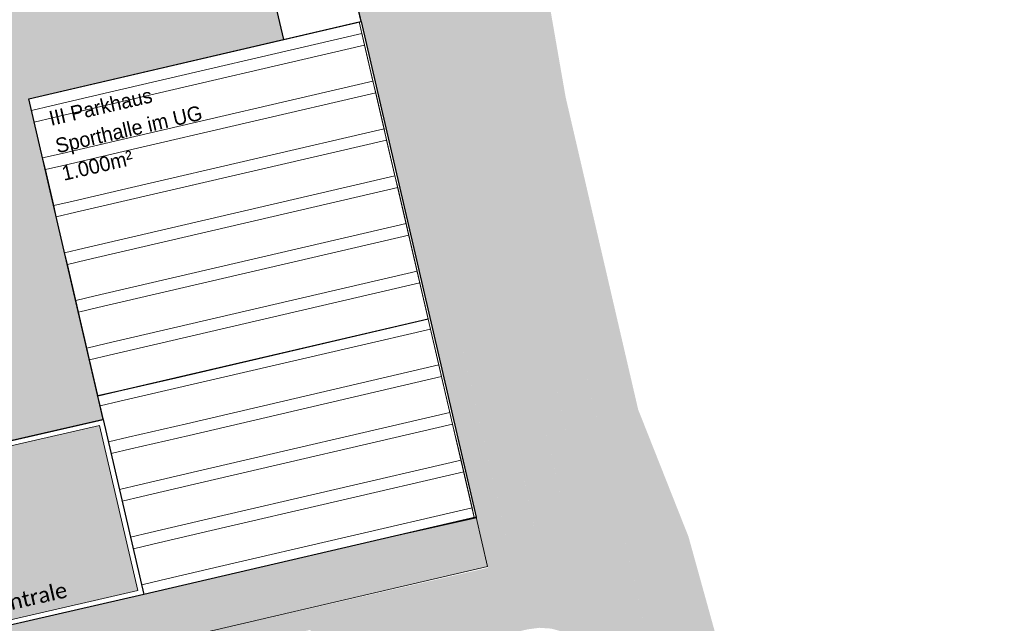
# Model space of a CAD drawing. Header units: metres. Extents: x -862 to 1262, y -354 to 644.
# Tile 295 of 315: x 78 to 177, y 306 to 367. Entities that reach past the tile are written whole.
import ezdxf

# ---------------------------------------------------------------- set-up
doc = ezdxf.new("R2010")
doc.units = ezdxf.units.M
doc.header["$LTSCALE"] = 0.5
doc.set_wipeout_variables(frame=1)
doc.layers.add('BPR_Verkehr_220520', color=7, linetype='Continuous')
doc.layers.add('DZH_Baufelder Nord_220610', color=7, linetype='Continuous')
doc.styles.add('Calibri Light', font='calibril.ttf')
doc.styles.add('Favorit Std Light', font='txt')

# ---------------------------------------------------------------- blocks, each defined once
blk = doc.blocks.new('Slab (2D)-36')
at = {"color": 255, "linetype": 'Continuous', "lineweight": 25, "transparency": 33554687}
blk.add_wipeout([(126.743, 248.039), (126.726, 247.983), (118.963, 246.172), (122.211, 232.191), (130.004, 234.001)], dxfattribs=at)
at = {"color": 7, "linetype": 'Continuous', "lineweight": 25, "transparency": 33554687, "flags": 128}
blk.add_lwpolyline([(126.743, 248.039), (126.726, 247.983), (118.963, 246.172), (122.211, 232.191), (130.004, 234.001)], close=True, dxfattribs=at)
blk = doc.blocks.new('1-fach Sporthalle')
at = {"color": 8, "linetype": 'Continuous', "lineweight": 9, "true_color": 0x777777, "transparency": 33554687}
for points, invisible_edges in [([(23.238, -6.526, -6.25), (-9.919, -14.104, -6.25), (-21.282, 35.614, -6.25), (9.913, 42.744, -6.25)], 8), ([(9.913, 42.744, -6.25), (-21.282, 35.614, -6.25), (-21.282, 35.614, 4.327), (4.064, 41.407, 4.327)], 8), ([(9.913, 42.744, 4.327), (4.064, 41.407, 4.327), (4.287, 40.432, 6.25), (10.136, 41.769, 6.25)], 10), ([(4.064, 41.407, 4.327), (9.913, 42.744, 4.327), (9.913, 42.744, -6.25)], 10), ([(10.136, 41.769, 6.25), (12.097, 42.217, 6.25), (11.874, 43.192, 4.327), (9.913, 42.744, 4.327)], 8), ([(9.913, 42.744, -6.25), (11.874, 43.192, -6.25), (23.238, -6.526, -6.25)], 8), ([(9.913, 42.744, 4.327), (11.874, 43.192, 4.327), (11.874, 43.192, -6.25), (9.913, 42.744, -6.25)], 8), ([(15.105, 29.057, 4.327), (11.874, 43.192, -6.25), (14.013, 33.833, 4.327)], 11), ([(11.874, 43.192, -6.25), (12.922, 38.61, 4.327), (13.189, 37.44, 6.25), (14.013, 33.833, 4.327)], 9), ([(15.105, 29.057, 4.327), (23.238, -6.526, -6.25), (11.874, 43.192, -6.25)], 9), ([(11.874, 43.192, -6.25), (11.874, 43.192, 4.327), (12.097, 42.217, 6.25), (12.922, 38.61, 4.327)], 8), ([(10.136, 41.769, 6.25), (4.287, 40.432, 6.25), (5.111, 36.825, 4.327), (10.96, 38.162, 4.327)], 10), ([(10.96, 38.162, 4.327), (12.922, 38.61, 4.327), (12.097, 42.217, 6.25), (10.136, 41.769, 6.25)], 8), ([(4.064, 41.407, 4.327), (-21.282, 35.614, 4.327), (-21.06, 34.639, 6.25), (4.287, 40.432, 6.25)], 8), ([(4.287, 40.432, 6.25), (-21.06, 34.639, 6.25), (-20.235, 31.032, 4.327), (5.111, 36.825, 4.327)], 8), ([(11.228, 36.992, 6.25), (13.189, 37.44, 6.25), (12.922, 38.61, 4.327), (10.96, 38.162, 4.327)], 8), ([(10.96, 38.162, 4.327), (5.111, 36.825, 4.327), (5.379, 35.655, 6.25), (11.228, 36.992, 6.25)], 10), ([(5.111, 36.825, 4.327), (-20.235, 31.032, 4.327), (-19.968, 29.862, 6.25), (5.379, 35.655, 6.25)], 8), ([(6.203, 32.048, 4.327), (12.052, 33.385, 4.327), (11.228, 36.992, 6.25), (5.379, 35.655, 6.25)], 10), ([(12.052, 33.385, 4.327), (14.013, 33.833, 4.327), (13.189, 37.44, 6.25), (11.228, 36.992, 6.25)], 8), ([(-21.282, 35.614, -6.25), (-19.143, 26.255, 4.327), (-19.968, 29.862, 6.25), (-20.235, 31.032, 4.327)], 9), ([(-21.282, 35.614, -6.25), (-9.919, -14.104, -6.25), (-18.051, 21.478, 4.327)], 10), ([(-19.143, 26.255, 4.327), (-21.282, 35.614, -6.25), (-18.051, 21.478, 4.327)], 11), ([(-20.235, 31.032, 4.327), (-21.06, 34.639, 6.25), (-21.282, 35.614, 4.327), (-21.282, 35.614, -6.25)], 8), ([(5.379, 35.655, 6.25), (-19.968, 29.862, 6.25), (-19.143, 26.255, 4.327), (6.203, 32.048, 4.327)], 8), ([(12.32, 32.215, 6.25), (14.281, 32.664, 6.25), (14.013, 33.833, 4.327), (12.052, 33.385, 4.327)], 8), ([(14.013, 33.833, 4.327), (14.281, 32.664, 6.25), (15.105, 29.057, 4.327)], 8), ([(12.052, 33.385, 4.327), (6.203, 32.048, 4.327), (6.47, 30.878, 6.25), (12.32, 32.215, 6.25)], 10), ([(13.144, 28.608, 4.327), (15.105, 29.057, 4.327), (14.281, 32.664, 6.25), (12.32, 32.215, 6.25)], 8), ([(6.203, 32.048, 4.327), (-19.143, 26.255, 4.327), (-18.876, 25.085, 6.25), (6.47, 30.878, 6.25)], 8), ([(7.295, 27.271, 4.327), (13.144, 28.608, 4.327), (12.32, 32.215, 6.25), (6.47, 30.878, 6.25)], 10), ([(6.47, 30.878, 6.25), (-18.876, 25.085, 6.25), (-18.051, 21.478, 4.327), (7.295, 27.271, 4.327)], 8), ([(13.411, 27.439, 6.25), (15.373, 27.887, 6.25), (15.105, 29.057, 4.327), (13.144, 28.608, 4.327)], 8), ([(15.105, 29.057, 4.327), (15.373, 27.887, 6.25), (16.197, 24.28, 4.327)], 8), ([(16.197, 24.28, 4.327), (23.238, -6.526, -6.25), (15.105, 29.057, 4.327)], 11), ([(13.144, 28.608, 4.327), (7.295, 27.271, 4.327), (7.562, 26.102, 6.25), (13.411, 27.439, 6.25)], 10), ([(14.236, 23.832, 4.327), (16.197, 24.28, 4.327), (15.373, 27.887, 6.25), (13.411, 27.439, 6.25)], 8), ([(7.295, 27.271, 4.327), (-18.051, 21.478, 4.327), (-17.784, 20.308, 6.25), (7.562, 26.102, 6.25)], 8), ([(14.236, 23.832, 4.327), (13.411, 27.439, 6.25), (7.562, 26.102, 6.25)], 9), ([(-18.051, 21.478, 4.327), (-18.876, 25.085, 6.25), (-19.143, 26.255, 4.327)], 8), ([(7.562, 26.102, 6.25), (-17.784, 20.308, 6.25), (-16.96, 16.701, 4.327), (14.236, 23.832, 4.327)], 8), ([(14.236, 23.832, 4.327), (-16.96, 16.701, 4.327), (-16.737, 15.726, 6.25), (8.61, 21.52, 6.25)], 8), ([(8.61, 21.52, 6.25), (14.459, 22.857, 6.25), (14.236, 23.832, 4.327)], 10), ([(14.459, 22.857, 6.25), (16.42, 23.305, 6.25), (16.197, 24.28, 4.327), (14.236, 23.832, 4.327)], 8), ([(16.197, 24.28, 4.327), (16.42, 23.305, 6.25), (16.431, 23.257, 6.328), (17.255, 19.65, 4.405)], 8), ([(17.255, 19.65, 4.405), (23.238, -6.526, -6.25), (16.197, 24.28, 4.327)], 11), ([(8.61, 21.52, 6.25), (-16.737, 15.726, 6.25), (-16.726, 15.679, 6.328), (14.47, 22.809, 6.328)], 8), ([(14.47, 22.809, 6.328), (-16.726, 15.679, 6.328), (-15.901, 12.072, 4.405), (15.294, 19.202, 4.405)], 8), ([(14.459, 22.857, 6.25), (8.61, 21.52, 6.25), (14.47, 22.809, 6.328)], 10), ([(14.47, 22.809, 6.328), (16.431, 23.257, 6.328), (16.42, 23.305, 6.25), (14.459, 22.857, 6.25)], 8), ([(15.294, 19.202, 4.405), (17.255, 19.65, 4.405), (16.431, 23.257, 6.328), (14.47, 22.809, 6.328)], 8), ([(-18.051, 21.478, 4.327), (-9.919, -14.104, -6.25), (-16.96, 16.701, 4.327)], 11), ([(-16.96, 16.701, 4.327), (-17.784, 20.308, 6.25), (-18.051, 21.478, 4.327)], 8), ([(15.294, 19.202, 4.405), (-15.901, 12.072, 4.405), (-15.634, 10.902, 6.328), (15.561, 18.032, 6.328)], 8), ([(15.561, 18.032, 6.328), (17.523, 18.48, 6.328), (17.255, 19.65, 4.405), (15.294, 19.202, 4.405)], 8), ([(17.255, 19.65, 4.405), (17.523, 18.48, 6.328), (18.347, 14.873, 4.405)], 8), ([(18.347, 14.873, 4.405), (23.238, -6.526, -6.25), (17.255, 19.65, 4.405)], 11), ([(15.561, 18.032, 6.328), (-15.634, 10.902, 6.328), (-14.81, 7.295, 4.405), (16.386, 14.425, 4.405)], 8), ([(16.386, 14.425, 4.405), (18.347, 14.873, 4.405), (17.523, 18.48, 6.328), (15.561, 18.032, 6.328)], 8), ([(-16.96, 16.701, 4.327), (-9.919, -14.104, -6.25), (-15.901, 12.072, 4.405)], 11), ([(-15.901, 12.072, 4.405), (-16.726, 15.679, 6.328), (-16.737, 15.726, 6.25), (-16.96, 16.701, 4.327)], 8), ([(16.653, 13.255, 6.328), (18.614, 13.704, 6.328), (18.347, 14.873, 4.405), (16.386, 14.425, 4.405)], 8), ([(18.347, 14.873, 4.405), (18.614, 13.704, 6.328), (19.439, 10.097, 4.405), (23.238, -6.526, -6.25)], 12), ([(16.386, 14.425, 4.405), (-14.81, 7.295, 4.405), (-14.542, 6.125, 6.328), (16.653, 13.255, 6.328)], 8), ([(16.653, 13.255, 6.328), (-14.542, 6.125, 6.328), (-13.718, 2.518, 4.405), (17.478, 9.648, 4.405)], 8), ([(17.478, 9.648, 4.405), (19.439, 10.097, 4.405), (18.614, 13.704, 6.328), (16.653, 13.255, 6.328)], 8), ([(-15.901, 12.072, 4.405), (-9.919, -14.104, -6.25), (-14.81, 7.295, 4.405)], 11), ([(-14.81, 7.295, 4.405), (-15.634, 10.902, 6.328), (-15.901, 12.072, 4.405)], 8), ([(17.745, 8.478, 6.328), (19.706, 8.927, 6.328), (19.439, 10.097, 4.405), (17.478, 9.648, 4.405)], 8), ([(23.238, -6.526, -6.25), (19.439, 10.097, 4.405), (19.706, 8.927, 6.328), (20.531, 5.32, 4.405)], 9), ([(17.478, 9.648, 4.405), (-13.718, 2.518, 4.405), (-13.45, 1.348, 6.328), (17.745, 8.478, 6.328)], 8), ([(18.569, 4.872, 4.405), (20.531, 5.32, 4.405), (19.706, 8.927, 6.328), (17.745, 8.478, 6.328)], 8), ([(17.745, 8.478, 6.328), (-13.45, 1.348, 6.328), (-12.626, -2.259, 4.405), (18.569, 4.872, 4.405)], 8), ([(-9.919, -14.104, -6.25), (-13.718, 2.518, 4.405), (-14.542, 6.125, 6.328), (-14.81, 7.295, 4.405)], 9), ([(18.826, 3.749, 6.25), (20.787, 4.198, 6.25), (20.531, 5.32, 4.405), (18.569, 4.872, 4.405)], 8), ([(23.238, -6.526, -6.25), (20.531, 5.32, 4.405), (20.787, 4.198, 6.25), (21.612, 0.591, 4.327)], 9), ([(18.569, 4.872, 4.405), (-12.626, -2.259, 4.405), (-12.37, -3.381, 6.25), (12.977, 2.413, 6.25)], 8), ([(18.569, 4.872, 4.405), (12.977, 2.413, 6.25), (18.826, 3.749, 6.25)], 9), ([(19.65, 0.142, 4.327), (21.612, 0.591, 4.327), (20.787, 4.198, 6.25), (18.826, 3.749, 6.25)], 8), ([(13.801, -1.194, 4.327), (19.65, 0.142, 4.327), (18.826, 3.749, 6.25), (12.977, 2.413, 6.25)], 10), ([(-12.626, -2.259, 4.405), (-13.45, 1.348, 6.328), (-13.718, 2.518, 4.405), (-9.919, -14.104, -6.25)], 12), ([(12.977, 2.413, 6.25), (-12.37, -3.381, 6.25), (-11.545, -6.988, 4.327), (13.801, -1.194, 4.327)], 8), ([(19.65, 0.142, 4.327), (13.801, -1.194, 4.327), (14.069, -2.364, 6.25), (19.918, -1.027, 6.25)], 10), ([(19.918, -1.027, 6.25), (21.879, -0.579, 6.25), (21.612, 0.591, 4.327), (19.65, 0.142, 4.327)], 8), ([(23.238, -6.526, -6.25), (21.612, 0.591, 4.327), (21.879, -0.579, 6.25), (22.703, -4.186, 4.327)], 9), ([(20.742, -4.634, 4.327), (22.703, -4.186, 4.327), (21.879, -0.579, 6.25), (19.918, -1.027, 6.25)], 8), ([(13.801, -1.194, 4.327), (-11.545, -6.988, 4.327), (-11.278, -8.158, 6.25), (14.069, -2.364, 6.25)], 8), ([(14.893, -5.971, 4.327), (20.742, -4.634, 4.327), (19.918, -1.027, 6.25), (14.069, -2.364, 6.25)], 10), ([(-11.545, -6.988, 4.327), (-12.37, -3.381, 6.25), (-12.626, -2.259, 4.405), (-9.919, -14.104, -6.25)], 12), ([(14.069, -2.364, 6.25), (-11.278, -8.158, 6.25), (-10.453, -11.765, 4.327), (14.893, -5.971, 4.327)], 8), ([(20.742, -4.634, 4.327), (14.893, -5.971, 4.327), (15.16, -7.141, 6.25), (21.01, -5.804, 6.25)], 10), ([(21.01, -5.804, 6.25), (22.971, -5.356, 6.25), (22.703, -4.186, 4.327), (20.742, -4.634, 4.327)], 8), ([(22.703, -4.186, 4.327), (22.971, -5.356, 6.25), (23.238, -6.526, 5.626), (23.238, -6.526, -6.25)], 8), ([(23.238, -6.526, 5.626), (21.01, -5.804, 6.25), (15.16, -7.141, 6.25)], 9), ([(23.238, -6.526, 5.626), (22.971, -5.356, 6.25), (21.01, -5.804, 6.25)], 8), ([(14.893, -5.971, 4.327), (-10.453, -11.765, 4.327), (-10.186, -12.934, 6.25), (15.16, -7.141, 6.25)], 8), ([(15.16, -7.141, 6.25), (-10.186, -12.934, 6.25), (-9.919, -14.104, 5.626), (23.238, -6.526, 5.626)], 8), ([(-9.919, -14.104, -6.25), (-10.453, -11.765, 4.327), (-11.278, -8.158, 6.25), (-11.545, -6.988, 4.327)], 9), ([(-9.919, -14.104, -6.25), (-9.919, -14.104, 5.626), (-10.186, -12.934, 6.25), (-10.453, -11.765, 4.327)], 8)]:
    blk.add_3dface(points, dxfattribs=dict(at, invisible_edges=invisible_edges))
blk.add_3dface([(-9.919, -14.104, -6.25), (23.238, -6.526, -6.25), (23.238, -6.526, 5.626), (-9.919, -14.104, 5.626)], dxfattribs=at)
blk = doc.blocks.new('Slab (2D)-67')
at = {"color": 255, "linetype": 'Continuous', "lineweight": 9, "transparency": 33554687}
blk.add_wipeout([(83.14, 170.844), (108.233, 176.585), (104.154, 194.117), (79.062, 188.376)], dxfattribs=at)
at = {"color": 8, "linetype": 'Continuous', "lineweight": 9, "true_color": 0x777777, "transparency": 33554687, "flags": 128}
blk.add_lwpolyline([(83.14, 170.844), (108.233, 176.585), (104.154, 194.117), (79.062, 188.376)], close=True, dxfattribs=at)
at = {"color": 255, "linetype": 'Continuous', "lineweight": 9, "transparency": 33554687}
blk.add_wipeout([(83.14, 170.844), (108.233, 176.585), (104.154, 194.117), (79.062, 188.376)], dxfattribs=at)
at = {"color": 8, "linetype": 'Continuous', "lineweight": 9, "true_color": 0x777777, "transparency": 33554687, "flags": 128}
blk.add_lwpolyline([(83.14, 170.844), (108.233, 176.585), (104.154, 194.117), (79.062, 188.376)], close=True, dxfattribs=at)
at = {"color": 255, "linetype": 'Continuous', "lineweight": 9, "transparency": 33554687}
blk.add_wipeout([(83.14, 170.844), (108.233, 176.585), (104.154, 194.117), (79.062, 188.376)], dxfattribs=at)
at = {"color": 8, "linetype": 'Continuous', "lineweight": 9, "true_color": 0x777777, "transparency": 33554687, "flags": 128}
blk.add_lwpolyline([(83.14, 170.844), (108.233, 176.585), (104.154, 194.117), (79.062, 188.376)], close=True, dxfattribs=at)
blk = doc.blocks.new('Group-23')
at = {"color": 8, "true_color": 0x777777, "transparency": 33554687}
blk.add_blockref('Slab (2D)-67', (0, 0), dxfattribs=at)
at = {"color": 255, "linetype": 'Continuous', "lineweight": 25, "transparency": 33554687}
blk.add_wipeout([(79.062, 188.376), (104.154, 194.117), (108.233, 176.585), (83.14, 170.844)], dxfattribs=at)
at = {"linetype": 'Continuous', "lineweight": 0, "true_color": 0xfbf8f0, "transparency": 33554661}
blk.add_hatch(color=7, dxfattribs=at).paths.add_polyline_path([(79.661, 187.999), (103.778, 193.518), (107.634, 176.961), (83.516, 171.443)])
at = {"color": 7, "linetype": 'Continuous', "lineweight": 25, "transparency": 33554687, "flags": 128}
blk.add_lwpolyline([(79.062, 188.376), (104.154, 194.117), (108.233, 176.585), (83.14, 170.844)], close=True, dxfattribs=at)
at = {"color": 9, "linetype": 'Continuous', "lineweight": 9, "transparency": 33554661, "flags": 128}
blk.add_lwpolyline([(79.661, 187.999), (103.778, 193.518), (107.634, 176.961), (83.516, 171.443)], close=True, dxfattribs=at)
at = {"color": 7, "transparency": 33554687, "insert": (83.18, 172.911), "char_height": 1.55948, "width": 22.80231, "attachment_point": 4, "rotation": 12.87467, "line_spacing_factor": 1.163781, "style": 'Calibri Light'}
blk.add_mtext(' II Energiezentrale', dxfattribs=at)

msp = doc.modelspace()

# ---------------------------------------------------------------- hatches: boundary and pattern name
at = {"layer": 'BPR_Verkehr_220520', "linetype": 'Continuous', "lineweight": 0, "true_color": 0xd0ced1, "transparency": 33554687}
h = msp.add_hatch(color=254, dxfattribs=at)
edge = h.paths.add_edge_path()
edge.add_line((129.356, 331.322), (131.305, 331.775))
edge.add_line((131.305, 331.775), (131.078, 332.749))
edge.add_line((131.078, 332.749), (131.078, 332.749))
edge.add_arc((130.104, 332.522), 1, 13.07943, 103.07943)
edge.add_line((129.878, 333.496), (129.878, 333.496))
edge.add_arc((130.104, 332.522), 1, 103.07943, 193.07943)
edge.add_line((129.13, 332.296), (129.356, 331.322))
msp.add_hatch(color=254, dxfattribs=at).paths.add_polyline_path([(131.655, 321.476), (133.605, 321.922), (133.594, 321.919), (131.983, 328.852), (130.035, 328.4), (131.645, 321.474)])
at = {"layer": 'BPR_Verkehr_220520', "linetype": 'Continuous', "lineweight": 0, "true_color": 0xb8d2a6, "transparency": 33554687}
for points in [[(132.323, 318.551), (134.273, 318.997), (133.594, 321.919), (131.655, 321.476), (131.645, 321.474)], [(126.231, 317.158), (129.155, 317.826), (128.476, 320.748), (128.487, 320.751), (125.562, 320.082), (125.552, 320.08)]]:
    msp.add_hatch(color=9, dxfattribs=at).paths.add_polyline_path(points)
at = {"layer": 'BPR_Verkehr_220520', "linetype": 'Continuous', "lineweight": 0, "true_color": 0xd0ced1, "transparency": 33554687}
h = msp.add_hatch(color=254, dxfattribs=at)
edge = h.paths.add_edge_path()
edge.add_line((134.439, 318.282), (134.273, 318.997))
edge.add_line((134.273, 318.997), (132.323, 318.551))
edge.add_line((132.323, 318.551), (132.491, 317.829))
edge.add_line((132.491, 317.829), (132.491, 317.829))
edge.add_arc((133.465, 318.055), 1, 193.07943, 283.07943)
edge.add_line((133.692, 317.081), (133.692, 317.081))
edge.add_arc((133.465, 318.055), 1, 283.07943, 373.07943)
h = msp.add_hatch(color=254, dxfattribs=at)
edge = h.paths.add_edge_path()
edge.add_line((129.382, 316.852), (129.155, 317.826))
edge.add_line((129.155, 317.826), (126.231, 317.158))
edge.add_line((126.231, 317.158), (127.635, 311.112))
edge.add_line((127.635, 311.112), (127.635, 311.112))
edge.add_arc((123.537, 315.494), 6, 313.07937, 373.07943)
at = {"layer": 'DZH_Baufelder Nord_220610', "linetype": 'Continuous', "lineweight": 0, "true_color": 0xfff9e0, "transparency": 33554687}
h = msp.add_hatch(color=7, dxfattribs=at)
edge = h.paths.add_edge_path()
edge.add_line((32.56, 384.381), (26.065, 412.337))
edge.add_line((26.065, 412.337), (-143.044, 383.001))
edge.add_line((-143.044, 383.001), (-131.09, 314.283))
edge.add_line((-131.09, 314.283), (-124.994, 315.694))
edge.add_line((-124.994, 315.694), (-140.132, 312.112))
edge.add_line((-140.132, 312.112), (-222.713, 293.033))
edge.add_line((-222.713, 293.033), (-242.987, 381.316))
edge.add_line((-242.987, 381.316), (-225.133, 380.112))
edge.add_line((-225.133, 380.112), (-225.132, 377.022))
edge.add_line((-225.132, 377.022), (-224.131, 377.064))
edge.add_line((-224.131, 377.064), (-223.131, 377.107))
edge.add_line((-223.131, 377.107), (-222.131, 377.151))
edge.add_line((-222.131, 377.151), (-221.131, 377.196))
edge.add_line((-221.131, 377.196), (-220.131, 377.243))
edge.add_line((-220.131, 377.243), (-219.131, 377.291))
edge.add_line((-219.131, 377.291), (-218.132, 377.34))
edge.add_line((-218.132, 377.34), (-217.132, 377.39))
edge.add_line((-217.132, 377.39), (-217.134, 383.723))
edge.add_line((-217.134, 383.723), (-217.132, 383.797))
edge.add_line((-217.132, 383.797), (-217.131, 380.475))
edge.add_line((-217.131, 380.475), (-213.766, 380.348))
edge.add_line((-213.766, 380.348), (-210.402, 380.221))
edge.add_line((-210.402, 380.221), (-207.037, 380.095))
edge.add_line((-207.037, 380.095), (-203.672, 379.969))
edge.add_line((-203.672, 379.969), (-200.307, 379.843))
edge.add_line((-200.307, 379.843), (-196.942, 379.717))
edge.add_line((-196.942, 379.717), (-193.577, 379.591))
edge.add_line((-193.577, 379.591), (-190.212, 379.466))
edge.add_line((-190.212, 379.466), (-185.332, 379.746))
edge.add_line((-185.332, 379.746), (-180.452, 380.027))
edge.add_line((-180.452, 380.027), (-175.572, 380.309))
edge.add_line((-175.572, 380.309), (-170.692, 380.59))
edge.add_line((-170.692, 380.59), (-165.812, 380.872))
edge.add_line((-165.812, 380.872), (-160.932, 381.154))
edge.add_line((-160.932, 381.154), (-156.052, 381.437))
edge.add_line((-156.052, 381.437), (-151.172, 381.72))
edge.add_line((-151.172, 381.72), (-145.515, 382.701))
edge.add_arc((-592.103, 2940.189), 2596.186, 279.778231, 279.905109, ccw=False)
edge.add_line((-151.179, 381.719), (-146.177, 353.006))
edge.add_line((-146.177, 353.006), (-139.143, 312.527))
edge.add_line((-139.143, 312.527), (-133.533, 313.827))
edge.add_line((-133.533, 313.827), (-145.515, 382.701))
edge.add_line((-145.515, 382.701), (-116.502, 387.734))
edge.add_line((-116.502, 387.734), (48.114, 416.303))
edge.add_line((48.114, 416.303), (50.998, 399.892))
edge.add_line((50.998, 399.892), (101.728, 411.678))
edge.add_line((101.728, 411.678), (102.431, 408.649))
edge.add_line((102.431, 408.649), (123.765, 316.824))
edge.add_line((123.765, 316.824), (90.365, 309.362))
edge.add_line((90.365, 309.362), (78.874, 358.822))
edge.add_line((78.874, 358.822), (104.394, 364.751))
edge.add_line((104.394, 364.751), (101.144, 378.739))
edge.add_line((101.144, 378.739), (50.465, 366.965))
edge.add_line((50.465, 366.965), (46.131, 385.623))
edge.add_line((46.131, 385.623), (37.425, 383.6))
edge.add_line((37.425, 383.6), (8.074, 339.109))
edge.add_line((8.074, 339.109), (8.072, 339.11))
edge.add_line((8.072, 339.11), (8.058, 339.09))
edge.add_arc((-48.597, 275.774), 84.963, 48.1783, 48.19372)
edge.add_line((8.041, 339.105), (7.368, 339.676))
edge.add_line((7.368, 339.676), (7.377, 339.688))
edge.add_line((7.377, 339.688), (4.612, 341.986))
edge.add_line((4.612, 341.986), (32.56, 384.381))
at = {"layer": 'DZH_Baufelder Nord_220610', "linetype": 'Continuous', "lineweight": 0, "true_color": 0xffe3b9, "transparency": 33554687}
msp.add_hatch(color=254, dxfattribs=at).paths.add_polyline_path([(37.733, 383.158), (25.728, 364.948), (56.553, 343.122), (61.742, 321.059), (86.337, 326.677), (78.874, 358.822), (104.394, 364.751), (101.144, 378.739), (50.465, 366.965), (46.244, 385.136)])
at = {"layer": 'DZH_Baufelder Nord_220610', "linetype": 'Continuous', "lineweight": 0, "true_color": 0xdce9e4, "transparency": 33554687}
msp.add_hatch(color=254, dxfattribs=at).paths.add_polyline_path([(86.115, 303.041), (86.115, 303.041), (91.146, 304.191), (91.169, 304.092), (124.88, 311.924), (123.728, 316.884), (90.415, 309.145), (86.404, 326.692), (61.135, 320.916), (66.258, 298.502)])

# ---------------------------------------------------------------- linework, layer by layer
at = {"layer": 'BPR_Verkehr_220520', "color": 9, "linetype": 'Continuous', "true_color": 0xb8d2a6, "transparency": 33554687}
msp.add_solid([(131.305, 331.775, 60), (129.356, 331.322, 60), (131.983, 328.852, 60), (130.035, 328.4, 60)], dxfattribs=at)
at = {"layer": 'DZH_Baufelder Nord_220610', "color": 14, "linetype": 'Continuous', "lineweight": 5, "true_color": 0x9f0000, "transparency": 33554687, "elevation": -12285434.42, "flags": 128}
msp.add_lwpolyline([(-116.502, 387.734), (48.114, 416.303), (50.998, 399.892), (101.728, 411.678), (102.431, 408.649), (123.765, 316.824), (90.365, 309.362), (78.874, 358.822), (104.394, 364.751), (101.144, 378.739), (50.465, 366.965), (46.131, 385.623), (37.425, 383.6), (8.074, 339.109)], dxfattribs=at)
at = {"layer": 'DZH_Baufelder Nord_220610', "color": 255, "linetype": 'Continuous', "lineweight": 9, "transparency": 33554687, "flags": 128}
msp.add_lwpolyline([(37.733, 383.158), (25.728, 364.948), (56.553, 343.122), (61.742, 321.059), (86.337, 326.677), (78.874, 358.822), (104.394, 364.751), (101.144, 378.739), (50.465, 366.965), (46.244, 385.136)], close=True, dxfattribs=at)
at = {"layer": 'DZH_Baufelder Nord_220610', "color": 255, "linetype": 'Continuous', "lineweight": 18, "transparency": 33554687, "flags": 128}
msp.add_lwpolyline([(86.115, 303.041), (86.115, 303.041), (91.146, 304.191), (91.169, 304.092), (124.88, 311.924), (123.728, 316.884), (90.415, 309.145), (86.404, 326.692), (61.135, 320.916), (66.258, 298.502)], close=True, dxfattribs=at)
at = {"layer": 'DZH_Baufelder Nord_220610', "color": 252, "linetype": 'Continuous', "true_color": 0x8ea381, "transparency": 33554687}
for points in [[(118.67, 336.104), (119.254, 336.24), (124.189, 312.346), (124.909, 311.898)], [(119.254, 336.24), (118.67, 336.104), (124.909, 311.898), (124.189, 312.346)], [(98.7, 321.024), (98.567, 321.609), (121.58, 326.223), (121.447, 326.808)], [(98.567, 321.609), (98.7, 321.024), (121.447, 326.808), (121.58, 326.223)], [(122.583, 321.938), (122.716, 321.353), (99.682, 316.735), (99.815, 316.15)], [(122.716, 321.353), (122.583, 321.938), (99.815, 316.15), (99.682, 316.735)], [(124.189, 312.346), (124.909, 311.898), (36.902, 292.068), (36.453, 291.348)], [(124.909, 311.898), (124.189, 312.346), (36.453, 291.348), (36.902, 292.068)]]:
    msp.add_solid(points, dxfattribs=at)

# ---------------------------------------------------------------- next in the draw order: block references
at = {"layer": 'DZH_Baufelder Nord_220610', "color": 7, "transparency": 33554687}
msp.add_blockref('Slab (2D)-36', (-17.817, 132.56), dxfattribs=at)

# ---------------------------------------------------------------- next in the draw order: wipeouts: each hides what was drawn before it
at = {"color": 255, "linetype": 'Continuous', "lineweight": 25, "transparency": 33554687}
msp.add_wipeout([(123.728, 316.884), (90.415, 309.145), (78.874, 358.822), (112.186, 366.561)], dxfattribs=at).translate(0, 0, 8.7).dxf.layer = 'DZH_Baufelder Nord_220610'

# ---------------------------------------------------------------- next in the draw order: hatches: boundary and pattern name
at = {"layer": 'BPR_Verkehr_220520', "linetype": 'Continuous', "lineweight": 0, "true_color": 0xe4e6e5, "transparency": 33554687}
h = msp.add_hatch(color=254, dxfattribs=at)
h.paths.add_polyline_path([(188.333, 465.527), (179.493, 463.989), (169.942, 462.354), (166.134, 461.695), (159.492, 460.518), (152.282, 459.232), (150.154, 458.862), (132.108, 455.832), (130.292, 455.324), (128.493, 454.756), (126.715, 454.128), (124.959, 453.441), (123.227, 452.696), (121.52, 451.893), (119.842, 451.033), (118.193, 450.118), (117.193, 449.618), (116.143, 449.233), (115.057, 448.967), (113.948, 448.824), (112.83, 448.806), (111.717, 448.913), (110.623, 449.144), (109.561, 449.495), (108.594, 449.838), (107.607, 450.114), (106.602, 450.323), (105.586, 450.462), (104.563, 450.531), (103.537, 450.53), (102.514, 450.459), (101.498, 450.319), (102.865, 442.436), (104.384, 442.532), (105.887, 442.297), (107.304, 441.743), (108.568, 440.895), (109.619, 439.795), (110.408, 438.493), (110.896, 437.052), (111.061, 435.539), (110.876, 433.938), (110.329, 432.421), (109.449, 431.07), (108.284, 429.956), (106.894, 429.138), (105.354, 428.66), (103.746, 428.546), (102.155, 428.804), (99.94, 420.982), (101.082, 420.341), (102.158, 419.597), (103.161, 418.755), (104.08, 417.823), (104.908, 416.809), (105.638, 415.723), (106.264, 414.573), (106.779, 413.369), (106.839, 413.21), (106.898, 413.05), (106.957, 412.891), (107.016, 412.731), (107.075, 412.572), (107.134, 412.412), (107.193, 412.252), (107.251, 412.093), (107.251, 412.093), (107.497, 411.417), (107.741, 410.741), (107.982, 410.064), (108.22, 409.386), (108.456, 408.707), (108.69, 408.028), (108.921, 407.347), (109.15, 406.666), (109.881, 404.434), (110.585, 402.194), (111.263, 399.946), (111.914, 397.69), (112.539, 395.426), (113.138, 393.156), (113.709, 390.878), (114.254, 388.594), (118.118, 371.96), (123.07, 350.646), (129.889, 352.23), (120.411, 393.023), (119.702, 396.417), (119.02, 399.817), (118.368, 403.222), (117.743, 406.633), (117.148, 410.049), (116.581, 413.47), (116.043, 416.896), (115.534, 420.325), (115.479, 421.359), (115.502, 422.394), (115.601, 423.425), (115.775, 424.446), (116.025, 425.45), (116.348, 426.434), (116.743, 427.391), (117.208, 428.316), (117.427, 428.731), (117.634, 429.153), (117.827, 429.581), (118.007, 430.015), (118.173, 430.454), (118.325, 430.898), (118.464, 431.347), (118.588, 431.8), (119.106, 433.441), (119.797, 435.017), (120.654, 436.509), (121.665, 437.901), (122.821, 439.176), (124.106, 440.32), (125.507, 441.319), (127.008, 442.162), (127.031, 442.174), (127.054, 442.185), (127.077, 442.196), (127.101, 442.208), (127.124, 442.219), (127.147, 442.231), (127.17, 442.242), (127.194, 442.253), (127.835, 442.564), (128.48, 442.869), (129.127, 443.169), (129.777, 443.462), (130.43, 443.75), (131.085, 444.032), (131.742, 444.308), (132.402, 444.578), (133.229, 444.871), (134.078, 445.09), (134.943, 445.234), (135.818, 445.302), (136.695, 445.292), (137.568, 445.206), (138.429, 445.044), (139.274, 444.806), (139.411, 444.837), (139.548, 444.866), (139.686, 444.895), (139.823, 444.922), (139.961, 444.949), (140.099, 444.975), (140.237, 445), (140.376, 445.024), (151.951, 446.994), (190.6, 453.573)])
h.paths.add_polyline_path([(115.534, 420.325), (115.534, 420.325), (115.534, 420.325)])
h.paths.add_polyline_path([(111.438, 421.838), (111.559, 421.821), (111.673, 421.775), (111.772, 421.703), (111.851, 421.609), (111.905, 421.499), (111.93, 421.379), (111.968, 420.922), (112.008, 420.464), (112.048, 420.007), (112.089, 419.55), (112.132, 419.093), (112.176, 418.636), (112.22, 418.179), (112.266, 417.723), (112.317, 417.218), (112.37, 416.713), (112.424, 416.208), (112.48, 415.703), (112.536, 415.199), (112.594, 414.695), (112.654, 414.191), (112.714, 413.687), (112.763, 413.282), (112.814, 412.878), (112.865, 412.475), (112.916, 412.071), (112.969, 411.667), (113.022, 411.263), (113.077, 410.86), (113.132, 410.457), (113.136, 410.365), (113.123, 410.274), (113.094, 410.187), (113.049, 410.106), (112.991, 410.036), (112.92, 409.977), (112.84, 409.932), (112.753, 409.902), (112.662, 409.889), (112.57, 409.893), (112.481, 409.913), (112.396, 409.95), (112.32, 410.001), (112.255, 410.066), (112.202, 410.141), (112.164, 410.224), (112.034, 410.599), (111.902, 410.974), (111.77, 411.348), (111.638, 411.722), (111.504, 412.096), (111.37, 412.469), (111.235, 412.843), (111.1, 413.216), (110.927, 413.686), (110.754, 414.157), (110.579, 414.627), (110.403, 415.096), (110.226, 415.566), (110.048, 416.034), (109.869, 416.503), (109.689, 416.971), (109.536, 417.363), (109.383, 417.756), (109.229, 418.148), (109.074, 418.539), (108.918, 418.931), (108.762, 419.322), (108.604, 419.713), (108.446, 420.103), (108.417, 420.202), (108.41, 420.305), (108.423, 420.407), (108.457, 420.504), (108.51, 420.592), (108.58, 420.667), (108.664, 420.727), (108.758, 420.768), (109.072, 420.872), (109.384, 420.982), (109.694, 421.099), (110.001, 421.223), (110.306, 421.353), (110.607, 421.489), (110.906, 421.632), (111.201, 421.782), (111.316, 421.824)])
h.paths.add_polyline_path([(134.251, 451.9), (134.438, 451.886), (134.62, 451.837), (134.789, 451.754), (134.94, 451.642), (135.067, 451.503), (135.165, 451.342), (135.232, 451.166), (135.265, 450.981), (135.263, 450.793), (135.225, 450.609), (135.153, 450.435), (135.05, 450.277), (134.919, 450.142), (134.766, 450.033), (134.594, 449.955), (134.592, 449.954), (134.59, 449.954), (134.588, 449.953), (134.585, 449.952), (134.583, 449.951), (134.581, 449.951), (134.578, 449.95), (134.576, 449.949), (133.343, 449.536), (132.119, 449.097), (130.904, 448.632), (129.699, 448.142), (128.505, 447.626), (127.322, 447.086), (126.15, 446.521), (124.991, 445.931), (124.548, 445.698), (124.107, 445.461), (123.668, 445.22), (123.231, 444.976), (122.796, 444.728), (122.363, 444.477), (121.932, 444.223), (121.503, 443.964), (121.146, 443.746), (120.79, 443.525), (120.437, 443.302), (120.084, 443.077), (119.733, 442.849), (119.384, 442.618), (119.036, 442.386), (118.69, 442.151), (118.597, 442.106), (118.496, 442.082), (118.392, 442.079), (118.29, 442.098), (118.194, 442.137), (118.108, 442.195), (118.036, 442.27), (117.981, 442.358), (117.858, 442.603), (117.731, 442.846), (117.6, 443.087), (117.464, 443.325), (117.324, 443.561), (117.18, 443.794), (117.032, 444.025), (116.88, 444.253), (116.833, 444.339), (116.804, 444.432), (116.794, 444.529), (116.802, 444.626), (116.829, 444.72), (116.874, 444.807), (116.935, 444.883), (117.01, 444.946), (117.381, 445.199), (117.754, 445.448), (118.131, 445.694), (118.509, 445.935), (118.891, 446.173), (119.275, 446.406), (119.661, 446.635), (120.05, 446.86), (120.485, 447.106), (120.924, 447.347), (121.365, 447.582), (121.809, 447.813), (122.256, 448.038), (122.705, 448.258), (123.157, 448.472), (123.611, 448.681), (124.868, 449.227), (126.142, 449.732), (127.431, 450.196), (128.734, 450.617), (130.051, 450.997), (131.379, 451.334), (132.717, 451.628), (134.063, 451.879)])
at = {"layer": 'BPR_Verkehr_220520', "linetype": 'Continuous', "lineweight": 0, "true_color": 0xb8d2a6, "transparency": 33554687}
h = msp.add_hatch(color=9, dxfattribs=at)
edge = h.paths.add_edge_path()
edge.add_line((143.901, 302.967), (157.278, 245.386))
edge.add_line((157.278, 245.386), (163.986, 246.554))
edge.add_line((163.986, 246.554), (145.02, 314.938))
edge.add_line((145.02, 314.938), (139.976, 327.675))
edge.add_line((139.976, 327.675), (132.702, 358.981))
edge.add_line((132.702, 358.981), (120.878, 426.8))
edge.add_line((120.878, 426.8), (120.688, 426.837))
edge.add_line((120.688, 426.837), (120.688, 426.837))
edge.add_arc((184.189, 415.41), 64.521, 169.79864, 182.52422)
edge.add_line((119.731, 412.568), (119.731, 412.568))
edge.add_line((119.731, 412.568), (119.731, 412.568))
edge.add_arc((209.366, 417.527), 89.773, 183.16644, 186.68727)
edge.add_line((120.204, 407.073), (120.204, 407.073))
edge.add_arc((524.713, 479.343), 410.914, 190.12965, 192.04881)
edge.add_line((122.852, 393.567), (143.901, 302.967))
edge.add_line((143.901, 302.967), (143.901, 302.967))
at = {"layer": 'BPR_Verkehr_220520', "linetype": 'Continuous', "lineweight": 0, "true_color": 0xece5cf, "transparency": 33554687}
h = msp.add_hatch(color=254, dxfattribs=at)
h.paths.add_polyline_path([(107.251, 412.093), (101.966, 410.55), (117.779, 342.49), (118.733, 342.708), (119.851, 343.082), (120.874, 343.668), (121.763, 344.442), (122.483, 345.376), (123.007, 346.432), (123.314, 347.57), (123.393, 348.746), (123.24, 349.915), (119.018, 368.089), (112.284, 377.189), (110.108, 395.338), (110.09, 395.338)])
h.paths.add_polyline_path([(120.225, 354.057), (120.903, 351.135), (118.468, 350.569), (117.789, 353.492)])
h.paths.add_polyline_path([(118.188, 362.824), (118.867, 359.902), (116.432, 359.336), (115.753, 362.258)])
h = msp.add_hatch(color=254, dxfattribs=at)
edge = h.paths.add_edge_path()
edge.add_line((153.503, 250.591), (153.87, 249.007))
edge.add_arc((169.453, 252.639), 16, 193.11886, 208.2997)
edge.add_line((155.365, 245.053), (156.785, 245.3))
edge.add_line((156.785, 245.3), (157.278, 245.386))
edge.add_line((157.278, 245.386), (143.901, 302.967))
edge.add_line((143.901, 302.967), (143.901, 302.967))
edge.add_line((143.901, 302.967), (122.857, 393.545))
edge.add_line((122.857, 393.545), (122.856, 393.545))
edge.add_line((122.856, 393.545), (122.847, 393.589))
edge.add_line((122.847, 393.589), (122.847, 393.589))
edge.add_arc((524.713, 479.343), 410.914, 190.12965, 192.04568, ccw=False)
edge.add_line((120.204, 407.073), (120.204, 407.073))
edge.add_arc((209.366, 417.527), 89.773, 183.16644, 186.68727, ccw=False)
edge.add_line((119.731, 412.568), (119.731, 412.568))
edge.add_line((119.731, 412.568), (116.838, 411.896))
edge.add_line((116.838, 411.896), (116.838, 411.896))
edge.add_arc((524.713, 479.343), 413.414, 189.38953, 192.05193)
edge.add_line((120.411, 393.023), (120.411, 393.023))
edge.add_line((120.411, 393.023), (153.503, 250.591))
at = {"layer": 'BPR_Verkehr_220520', "linetype": 'Continuous', "lineweight": 0, "true_color": 0xe4e6e5, "transparency": 33554687}
h = msp.add_hatch(color=254, dxfattribs=at)
h.paths.add_polyline_path([(129.889, 352.23), (123.07, 350.646), (123.24, 349.915), (123.393, 348.746), (123.314, 347.57), (123.007, 346.432), (122.483, 345.376), (121.763, 344.442), (120.874, 343.668), (119.851, 343.082), (118.733, 342.708), (117.779, 342.49), (119.254, 336.14), (119.254, 336.14), (120.367, 336.198), (121.471, 336.049), (122.528, 335.698), (123.502, 335.159), (124.36, 334.448), (125.072, 333.591), (125.613, 332.618), (125.964, 331.561), (129.382, 316.852), (129.418, 316.685), (129.45, 316.517), (129.476, 316.348), (129.498, 316.178), (129.515, 316.007), (129.528, 315.837), (129.535, 315.666), (129.537, 315.494), (129.453, 314.49), (129.201, 313.513), (128.789, 312.593), (128.229, 311.754), (127.536, 311.021), (126.731, 310.415), (125.835, 309.952), (124.874, 309.645), (122.962, 309.208), (124.032, 304.529), (128.927, 305.648), (130.091, 305.796), (131.262, 305.715), (132.394, 305.408), (133.445, 304.886), (134.375, 304.169), (135.147, 303.285), (135.732, 302.268), (136.108, 301.156), (150.213, 240.444), (150.679, 238.868), (151.326, 237.356), (152.145, 235.932), (153.126, 234.613), (154.255, 233.418), (155.516, 232.363), (156.892, 231.464), (158.363, 230.732), (161.144, 229.548), (163.043, 228.603), (164.818, 227.441), (166.444, 226.078), (167.898, 224.534), (169.161, 222.829), (170.214, 220.988), (171.043, 219.035), (171.637, 216.998), (177.475, 191.456), (177.477, 191.456), (182.823, 168.059), (182.971, 166.893), (182.889, 165.719), (182.58, 164.585), (182.055, 163.532), (181.335, 162.602), (180.447, 161.83), (179.426, 161.247), (178.31, 160.873), (176.848, 160.539), (177.918, 155.86), (181.817, 156.751), (182.984, 156.9), (184.157, 156.818), (185.292, 156.508), (186.345, 155.983), (187.275, 155.263), (188.046, 154.376), (188.63, 153.354), (189.003, 152.239), (203.085, 90.628), (203.234, 89.461), (203.152, 88.288), (202.842, 87.153), (202.318, 86.1), (201.597, 85.17), (200.71, 84.399), (199.689, 83.815), (198.573, 83.442), (193.699, 82.328), (194.768, 77.648), (197.206, 78.205), (198.372, 78.354), (199.546, 78.272), (200.68, 77.962), (201.733, 77.437), (202.663, 76.717), (203.435, 75.83), (204.018, 74.808), (204.392, 73.693), (214.236, 30.624), (214.36, 30.035), (214.465, 29.442), (214.549, 28.846), (214.614, 28.248), (214.658, 27.647), (214.683, 27.046), (214.687, 26.444), (214.672, 25.842), (214.671, 25.826), (214.67, 25.809), (214.67, 25.793), (214.669, 25.776), (214.668, 25.76), (214.667, 25.743), (214.666, 25.727), (214.666, 25.71), (214.664, 25.71), (214.551, 24.758), (214.337, 23.823), (214.025, 22.916), (213.618, 22.048), (213.122, 21.227), (212.54, 20.464), (211.881, 19.768), (211.151, 19.145), (210.667, 18.783), (210.174, 18.432), (209.674, 18.092), (209.166, 17.763), (208.651, 17.446), (208.129, 17.14), (207.601, 16.846), (207.065, 16.565), (206.813, 16.437), (206.559, 16.312), (206.304, 16.189), (206.047, 16.069), (205.79, 15.952), (205.531, 15.838), (205.271, 15.726), (205.009, 15.617), (206.565, 10.58), (209.145, 11.377), (234.18, 19.109), (233.416, 21.595), (232.856, 23.41), (232.859, 23.411), (226.393, 21.414), (225.725, 21.269), (225.042, 21.239), (224.364, 21.327), (223.711, 21.528), (223.102, 21.838), (222.554, 22.246), (222.084, 22.743), (221.705, 23.312), (221.634, 23.465), (221.566, 23.621), (221.504, 23.778), (221.445, 23.937), (221.391, 24.098), (221.342, 24.26), (221.297, 24.424), (221.257, 24.588), (209.776, 74.821), (209.627, 75.988), (209.709, 77.161), (210.019, 78.296), (210.543, 79.349), (211.264, 80.279), (212.151, 81.05), (213.172, 81.634), (214.288, 82.007), (219.162, 83.121), (218.717, 85.071), (218.616, 85.51), (218.137, 87.606), (215.7, 87.049), (214.533, 86.9), (213.36, 86.982), (212.225, 87.292), (211.172, 87.816), (210.242, 88.536), (209.471, 89.424), (208.887, 90.445), (208.514, 91.561), (194.298, 153.757), (194.15, 154.924), (194.232, 156.097), (194.541, 157.232), (195.066, 158.284), (195.786, 159.214), (196.674, 159.986), (197.695, 160.57), (198.81, 160.943), (201.248, 161.5), (200.802, 163.45), (200.223, 165.984), (195.348, 164.87), (194.181, 164.722), (193.008, 164.804), (191.873, 165.113), (190.821, 165.638), (189.891, 166.358), (189.119, 167.246), (188.535, 168.267), (188.162, 169.382), (175.889, 223.08), (175.373, 224.94), (174.688, 226.745), (173.84, 228.479), (172.837, 230.128), (171.687, 231.678), (170.399, 233.116), (168.984, 234.429), (167.455, 235.607), (167.004, 235.914), (166.546, 236.209), (166.079, 236.492), (165.606, 236.763), (165.126, 237.021), (164.639, 237.267), (164.146, 237.5), (163.647, 237.721), (163.182, 237.919), (161.5, 238.755), (159.928, 239.783), (158.487, 240.988), (157.197, 242.353), (156.076, 243.861), (155.139, 245.489), (154.4, 247.216), (153.868, 249.018), (141.465, 302.401), (141.465, 302.401)])
h.paths.add_polyline_path([(130.072, 333.522), (130.268, 333.509), (130.457, 333.458), (130.633, 333.371), (130.788, 333.252), (130.918, 333.104), (131.015, 332.934), (131.078, 332.749), (134.273, 318.997), (134.439, 318.282), (134.465, 318.087), (134.452, 317.892), (134.401, 317.702), (134.314, 317.527), (134.195, 317.371), (134.047, 317.242), (133.877, 317.144), (133.692, 317.081), (133.497, 317.056), (133.302, 317.069), (133.112, 317.12), (132.937, 317.207), (132.781, 317.326), (132.652, 317.474), (132.554, 317.644), (132.491, 317.829), (129.13, 332.296), (129.105, 332.49), (129.118, 332.686), (129.169, 332.875), (129.255, 333.051), (129.375, 333.207), (129.522, 333.336), (129.692, 333.434), (129.878, 333.496)])
at = {"layer": 'BPR_Verkehr_220520', "linetype": 'Continuous', "lineweight": 0, "true_color": 0xd0ced1, "transparency": 33554687}
h = msp.add_hatch(color=254, dxfattribs=at)
edge = h.paths.add_edge_path()
edge.add_arc((120.12, 330.203), 6, 13.07943, 73.07943)
edge.add_line((121.866, 335.943), (123.269, 329.908))
edge.add_line((123.269, 329.908), (126.191, 330.587))
edge.add_line((126.191, 330.587), (125.964, 331.561))
msp.add_hatch(color=254, dxfattribs=at).paths.add_polyline_path([(126.87, 327.664), (123.948, 326.985), (125.552, 320.08), (125.562, 320.082), (128.487, 320.751), (128.476, 320.748)])

# ---------------------------------------------------------------- next in the draw order: linework, layer by layer
at = {"layer": 'BPR_Verkehr_220520', "color": 9, "linetype": 'Continuous', "true_color": 0xb8d2a6, "transparency": 33554687}
for points in [[(118.188, 362.824, 60), (115.753, 362.258, 60), (118.867, 359.902, 60), (116.432, 359.336, 60)], [(117.789, 353.492, 60), (118.468, 350.569, 60), (120.225, 354.057, 60), (120.903, 351.135, 60)], [(126.191, 330.587, 60), (123.269, 329.908, 60), (126.87, 327.664, 60), (123.948, 326.985, 60)], [(119.972, 308.525, 60), (120.373, 306.77, 60), (121.727, 308.926, 60), (122.128, 307.171, 60)]]:
    msp.add_solid(points, dxfattribs=at)
at = {"layer": 'DZH_Baufelder Nord_220610', "color": 7, "linetype": 'Continuous', "lineweight": 25, "transparency": 33554687, "flags": 128}
msp.add_lwpolyline([(123.728, 316.884), (90.415, 309.145), (78.874, 358.822), (112.186, 366.561)], close=True, dxfattribs=at)

# ---------------------------------------------------------------- next in the draw order: block references
at = {"layer": 'DZH_Baufelder Nord_220610', "color": 8, "true_color": 0x777777, "transparency": 33554687, "rotation": 180.2047567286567}
msp.add_blockref('1-fach Sporthalle', (102.135, 352.379, 11.95), dxfattribs=at)

# ---------------------------------------------------------------- next in the draw order: texts
at = {"layer": 'DZH_Baufelder Nord_220610', "color": 7, "transparency": 33554687, "insert": (80.229, 357.411), "char_height": 1.47726, "attachment_point": 1, "rotation": 13.07943, "line_spacing_factor": 1.147995, "style": 'Favorit Std Light'}
msp.add_mtext(' III Parkhaus\\P Sporthalle im UG\\P 1.000m²', dxfattribs=at)

# ---------------------------------------------------------------- next in the draw order: block references
at = {"layer": 'DZH_Baufelder Nord_220610', "color": 7, "transparency": 33554687}
msp.add_blockref('Group-23', (-17.817, 132.56), dxfattribs=at)

# ---------------------------------------------------------------- next in the draw order: hatches: boundary and pattern name
at = {"layer": 'BPR_Verkehr_220520', "linetype": 'Continuous', "lineweight": 0, "true_color": 0xece5cf, "transparency": 33554687}
h = msp.add_hatch(color=254, dxfattribs=at)
edge = h.paths.add_edge_path()
edge.add_line((37.413, 289.652), (40.338, 290.321))
edge.add_line((40.338, 290.321), (40.337, 290.323))
edge.add_line((40.337, 290.323), (90.726, 301.84))
edge.add_line((90.726, 301.84), (92.481, 302.241))
edge.add_line((92.481, 302.241), (105.349, 305.183))
edge.add_line((105.349, 305.183), (107.104, 305.584))
edge.add_line((107.104, 305.584), (122.945, 309.204))
edge.add_line((122.945, 309.204), (124.874, 309.645))
edge.add_line((124.874, 309.645), (124.874, 309.645))
edge.add_arc((123.537, 315.494), 6, 282.87467, 313.07937)
edge.add_line((127.635, 311.112), (127.635, 311.112))
edge.add_line((127.635, 311.112), (127.635, 311.112))
edge.add_line((127.635, 311.112), (121.866, 335.943))
edge.add_arc((120.12, 330.203), 6, 73.07943, 98.29598)
edge.add_line((119.254, 336.14), (119.254, 336.14))
edge.add_line((119.254, 336.14), (124.907, 311.807))
edge.add_line((124.907, 311.807), (35.006, 291.259))
edge.add_line((35.006, 291.259), (35.029, 291.159))
edge.add_line((35.029, 291.159), (37.413, 289.652))
at = {"layer": 'BPR_Verkehr_220520', "linetype": 'Continuous', "lineweight": 0, "true_color": 0xe4e6e5, "transparency": 33554687}
msp.add_hatch(color=254, dxfattribs=at).paths.add_polyline_path([(40.338, 290.321), (41.382, 285.636), (41.381, 285.638), (124.032, 304.529), (122.962, 309.208), (122.945, 309.204), (121.727, 308.926), (122.128, 307.171), (120.373, 306.77), (119.972, 308.525), (107.104, 305.584), (107.505, 303.829), (105.75, 303.428), (105.349, 305.183), (92.481, 302.241), (92.882, 300.487), (91.127, 300.085), (90.726, 301.84), (77.858, 298.899), (78.259, 297.144), (76.504, 296.743), (76.103, 298.498), (63.235, 295.557), (63.636, 293.802), (61.882, 293.401), (61.48, 295.156), (48.612, 292.214), (49.013, 290.46), (47.259, 290.059), (46.858, 291.813), (40.337, 290.323)])

doc.saveas('drawing.dxf')
